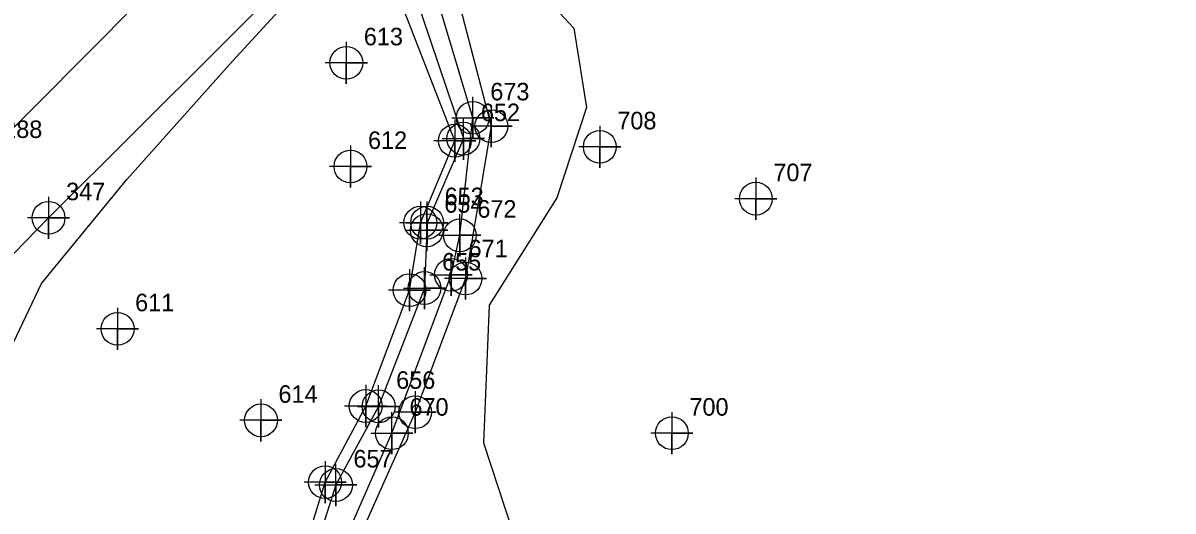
# Model space of a CAD drawing. Extents: x 1497074 to 1501343, y 481943 to 486114.
# Drawn here: x 1499153.8 to 1499317.7, y 485450.8 to 485520.4 of the extents above; entities that cross this region are included whole.
import ezdxf

# ---------------------------------------------------------------- set-up
doc = ezdxf.new("R2010")
doc.units = 0
for name, color, linetype in [('Exist DTM Breakline', 7, 'Continuous'), ('Exist DTM Breakline Cogo Point CELL', 7, 'Continuous'), ('Exist DTM Crownline', 7, 'Continuous'), ('Exist DTM Crownline Cogo Number', 7, 'Continuous'), ('Exist DTM Regular Point CELL', 7, 'Continuous'), ('Exist DTM Regular Point Cogo Number', 7, 'Continuous'), ('Exist Hydro Stream or Body of Water', 7, 'Continuous'), ('Exist Hydro Stream or Body of Water Cogo Number', 7, 'Continuous'), ('Exist Hydro Stream or Body of Water Cogo Point CELL', 7, 'Continuous'), ('Exist Roads EOP', 7, 'Continuous'), ('Exist Roads EOP Cogo Number', 7, 'Continuous'), ('Exist Roads EOP Cogo Point CELL', 7, 'Continuous'), ('PH Exist DTM Obscure Area', 7, 'Continuous'), ('PH Exist DTM Point', 7, 'Continuous')]:
    doc.layers.add(name, color=color, linetype=linetype)

msp = doc.modelspace()

# ---------------------------------------------------------------- linework, layer by layer
at = {"layer": 'Exist DTM Breakline'}
for points in [[(1499185.98, 485341), (1499182.42, 485376.38), (1499182.27, 485405.43), (1499187.88, 485425.83), (1499196.82, 485454.89), (1499202.61, 485465.75), (1499208.87, 485482.28), (1499210.41, 485491.89), (1499215.33, 485503.58), (1499207.38, 485524), (1499205.13, 485534.56), (1499211.72, 485542.55), (1499234.8, 485562.64), (1499257.12, 485586.54)], [(1499260.16, 485584.5), (1499240.65, 485558.83), (1499217.96, 485532.56), (1499214.66, 485528.12), (1499220.52, 485505.65), (1499216.85, 485483.92), (1499209.67, 485464.86), (1499198.25, 485439.29), (1499192.7, 485425), (1499191.35, 485405.79), (1499191.24, 485397.87), (1499188.24, 485373.03), (1499195.27, 485338.64)]]:
    msp.add_lwpolyline(points, dxfattribs=at)
at = {"layer": 'Exist DTM Breakline Cogo Point CELL'}
for points in [[(1499220.52, 485508.65), (1499220.52, 485502.65), (1499220.52, 485505.65), (1499223.52, 485505.65), (1499217.52, 485505.65)], [(1499215.33, 485506.58), (1499215.33, 485500.58), (1499215.33, 485503.58), (1499218.33, 485503.58), (1499212.33, 485503.58)], [(1499210.41, 485494.89), (1499210.41, 485488.89), (1499210.41, 485491.89), (1499213.41, 485491.89), (1499207.41, 485491.89)], [(1499216.85, 485486.92), (1499216.85, 485480.92), (1499216.85, 485483.92), (1499219.85, 485483.92), (1499213.85, 485483.92)], [(1499208.87, 485485.28), (1499208.87, 485479.28), (1499208.87, 485482.28), (1499211.87, 485482.28), (1499205.87, 485482.28)], [(1499202.61, 485468.75), (1499202.61, 485462.75), (1499202.61, 485465.75), (1499205.61, 485465.75), (1499199.61, 485465.75)], [(1499209.67, 485467.86), (1499209.67, 485461.86), (1499209.67, 485464.86), (1499212.67, 485464.86), (1499206.67, 485464.86)], [(1499196.82, 485457.89), (1499196.82, 485451.89), (1499196.82, 485454.89), (1499199.82, 485454.89), (1499193.82, 485454.89)]]:
    msp.add_lwpolyline(points, dxfattribs=at)
for centre in [(1499220.52, 485505.65), (1499215.33, 485503.58), (1499210.41, 485491.89), (1499216.85, 485483.92), (1499208.87, 485482.28), (1499202.61, 485465.75), (1499209.67, 485464.86), (1499196.82, 485454.89)]:
    msp.add_circle(centre, 2.34, dxfattribs=at)
at = {"layer": 'Exist DTM Crownline'}
msp.add_lwpolyline([(1498753.92, 485018.83), (1498767.97, 485036.35), (1498784.41, 485057.61), (1498813.33, 485094.71), (1498845.11, 485135.39), (1498876.05, 485175.22), (1498907.7, 485215.72), (1498939.87, 485257.15), (1498970.73, 485296.32), (1499001.6, 485335.5), (1499032.55, 485374.36), (1499053.88, 485400.5), (1499073.91, 485423.48), (1499090.49, 485441.64), (1499112.37, 485464.57), (1499148.43, 485501.47), (1499184.54, 485537.77), (1499215.93, 485569.25), (1499248.51, 485602.52), (1499285.02, 485638.96), (1499320.99, 485674.8), (1499344.91, 485698.57), (1499374.04, 485727.35), (1499398.21, 485750.96)], dxfattribs=at)
at = {"layer": 'Exist DTM Regular Point CELL'}
for points in [[(1499199.85, 485517.68), (1499199.85, 485511.68), (1499199.85, 485514.68), (1499202.85, 485514.68), (1499196.85, 485514.68)], [(1499235.99, 485505.7), (1499235.99, 485499.7), (1499235.99, 485502.7), (1499238.99, 485502.7), (1499232.99, 485502.7)], [(1499200.44, 485502.9), (1499200.44, 485496.9), (1499200.44, 485499.9), (1499203.44, 485499.9), (1499197.44, 485499.9)], [(1499258.24, 485498.31), (1499258.24, 485492.31), (1499258.24, 485495.31), (1499261.24, 485495.31), (1499255.24, 485495.31)], [(1499167.24, 485479.75), (1499167.24, 485473.75), (1499167.24, 485476.75), (1499170.24, 485476.75), (1499164.24, 485476.75)], [(1499187.68, 485466.71), (1499187.68, 485460.71), (1499187.68, 485463.71), (1499190.68, 485463.71), (1499184.68, 485463.71)], [(1499246.27, 485464.87), (1499246.27, 485458.87), (1499246.27, 485461.87), (1499249.27, 485461.87), (1499243.27, 485461.87)]]:
    msp.add_lwpolyline(points, dxfattribs=at)
for centre in [(1499199.85, 485514.68), (1499235.99, 485502.7), (1499200.44, 485499.9), (1499258.24, 485495.31), (1499167.24, 485476.75), (1499187.68, 485463.71), (1499246.27, 485461.87)]:
    msp.add_circle(centre, 2.34, dxfattribs=at)
at = {"layer": 'Exist Hydro Stream or Body of Water'}
for points in [[(1499192.72, 485337.9), (1499186.72, 485373.56), (1499186.02, 485389.81), (1499189.55, 485398.75), (1499188.74, 485407.91), (1499191.43, 485426.99), (1499196.42, 485439.19), (1499206.35, 485461.87), (1499214.78, 485484.46), (1499216.03, 485490.09), (1499217.88, 485506.83), (1499211.92, 485526.88), (1499215.11, 485534.8), (1499238.77, 485559.43), (1499259.03, 485585.66)], [(1499239.74, 485564.51), (1499236.24, 485560.54), (1499216.26, 485539.33), (1499209.8, 485532.42), (1499209.43, 485525.06), (1499216.54, 485503.87), (1499211.37, 485491.89), (1499211.32, 485490.81), (1499211, 485482.57), (1499204.46, 485465.7), (1499198.37, 485454.49), (1499189.02, 485425.2), (1499187.48, 485405.82), (1499185.13, 485390.06), (1499184.69, 485374.49), (1499190.61, 485338.3)]]:
    msp.add_lwpolyline(points, dxfattribs=at)
at = {"layer": 'Exist Hydro Stream or Body of Water Cogo Point CELL'}
for points in [[(1499214.88, 485506.83), (1499220.88, 485506.83), (1499217.88, 485506.83), (1499217.88, 485503.83), (1499217.88, 485509.83)], [(1499213.54, 485503.87), (1499219.54, 485503.87), (1499216.54, 485503.87), (1499216.54, 485500.87), (1499216.54, 485506.87)], [(1499208.37, 485491.89), (1499214.37, 485491.89), (1499211.37, 485491.89), (1499211.37, 485488.89), (1499211.37, 485494.89)], [(1499208.32, 485490.81), (1499214.32, 485490.81), (1499211.32, 485490.81), (1499211.32, 485487.81), (1499211.32, 485493.81)], [(1499213.03, 485490.09), (1499219.03, 485490.09), (1499216.03, 485490.09), (1499216.03, 485487.09), (1499216.03, 485493.09)], [(1499211.78, 485484.46), (1499217.78, 485484.46), (1499214.78, 485484.46), (1499214.78, 485481.46), (1499214.78, 485487.46)], [(1499208, 485482.57), (1499214, 485482.57), (1499211, 485482.57), (1499211, 485479.57), (1499211, 485485.57)], [(1499201.46, 485465.7), (1499207.46, 485465.7), (1499204.46, 485465.7), (1499204.46, 485462.7), (1499204.46, 485468.7)], [(1499203.35, 485461.87), (1499209.35, 485461.87), (1499206.35, 485461.87), (1499206.35, 485458.87), (1499206.35, 485464.87)], [(1499195.37, 485454.49), (1499201.37, 485454.49), (1499198.37, 485454.49), (1499198.37, 485451.49), (1499198.37, 485457.49)]]:
    msp.add_lwpolyline(points, dxfattribs=at)
for centre in [(1499217.88, 485506.83), (1499216.54, 485503.87), (1499211.37, 485491.89), (1499211.32, 485490.81), (1499216.03, 485490.09), (1499214.78, 485484.46), (1499211, 485482.57), (1499204.46, 485465.7), (1499206.35, 485461.87), (1499198.37, 485454.49)]:
    msp.add_circle(centre, 2.34, dxfattribs=at)
at = {"layer": 'Exist Roads EOP'}
msp.add_lwpolyline([(1499406.68, 485742.77), (1499382.28, 485717.88), (1499354.16, 485689.77), (1499330.28, 485665.86), (1499294.21, 485630.03), (1499257.75, 485593.24), (1499238.22, 485573.68), (1499232.58, 485566.91), (1499223.56, 485558.73), (1499194.15, 485529.24), (1499157.4, 485492.59), (1499121.26, 485455.44)], dxfattribs=at)
at = {"layer": 'Exist Roads EOP Cogo Point CELL'}
msp.add_lwpolyline([(1499157.4, 485495.59), (1499157.4, 485489.59), (1499157.4, 485492.59), (1499160.4, 485492.59), (1499154.4, 485492.59)], dxfattribs=at)
msp.add_circle((1499157.4, 485492.59), 2.34, dxfattribs=at)
at = {"layer": 'PH Exist DTM Obscure Area'}
msp.add_lwpolyline([(1499149.23, 485468.18), (1499156.41, 485483.23), (1499168.58, 485498.07), (1499183.61, 485514.9), (1499197.34, 485529.91), (1499212.52, 485534.63), (1499222.72, 485529.9), (1499232.31, 485519.64), (1499234.08, 485508.3), (1499229.88, 485495.42), (1499220.2, 485480.12), (1499219.41, 485460.49), (1499225.77, 485441.12), (1499228.02, 485432.48), (1499228.46, 485418.31), (1499232.97, 485402.23), (1499241.35, 485391.01), (1499261.85, 485386.79), (1499278, 485376.9), (1499289.37, 485366.83), (1499301.98, 485354.41), (1499307.09, 485337.87), (1499311.37, 485319.99), (1499317.64, 485301.29)], dxfattribs=at)
at = {"layer": 'PH Exist DTM Point'}
for p, q in [((1499304.55, 485517.59), (1499304.55, 485517.59)), ((1499317.48, 485514.79), (1499317.48, 485514.79)), ((1499277.57, 485495.11), (1499277.57, 485495.11)), ((1499299.06, 485495.5), (1499299.06, 485495.5)), ((1499298.56, 485478.38), (1499298.56, 485478.38)), ((1499278.78, 485474.26), (1499278.78, 485474.26)), ((1499297.54, 485457.25), (1499297.54, 485457.25)), ((1499278.95, 485453.34), (1499278.95, 485453.34)), ((1499317.59, 485454.53), (1499317.59, 485454.53))]:
    msp.add_line(p, q, dxfattribs=at)

# ---------------------------------------------------------------- texts
at = {"layer": 'Exist DTM Crownline Cogo Number'}
msp.add_text('288', height=2.5, dxfattribs=at).set_placement((1499150.93, 485503.97))
at = {"layer": 'Exist DTM Regular Point Cogo Number'}
for s, p in [('613', (1499202.35, 485517.18)), ('708', (1499238.49, 485505.2)), ('612', (1499202.94, 485502.4)), ('707', (1499260.74, 485497.81)), ('611', (1499169.74, 485479.26)), ('614', (1499190.18, 485466.21)), ('700', (1499248.77, 485464.37))]:
    msp.add_text(s, height=2.5, dxfattribs=at).set_placement(p)
at = {"layer": 'Exist Hydro Stream or Body of Water Cogo Number'}
for s, p in [('673', (1499220.38, 485509.33)), ('652', (1499219.04, 485506.37)), ('653', (1499213.87, 485494.39)), ('654', (1499213.82, 485493.31)), ('672', (1499218.53, 485492.6)), ('671', (1499217.28, 485486.96)), ('655', (1499213.5, 485485.07)), ('656', (1499206.96, 485468.2)), ('670', (1499208.85, 485464.37)), ('657', (1499200.87, 485456.99))]:
    msp.add_text(s, height=2.5, dxfattribs=at).set_placement(p)
at = {"layer": 'Exist Roads EOP Cogo Number'}
msp.add_text('347', height=2.5, dxfattribs=at).set_placement((1499159.9, 485495.09))

doc.saveas('drawing.dxf')
